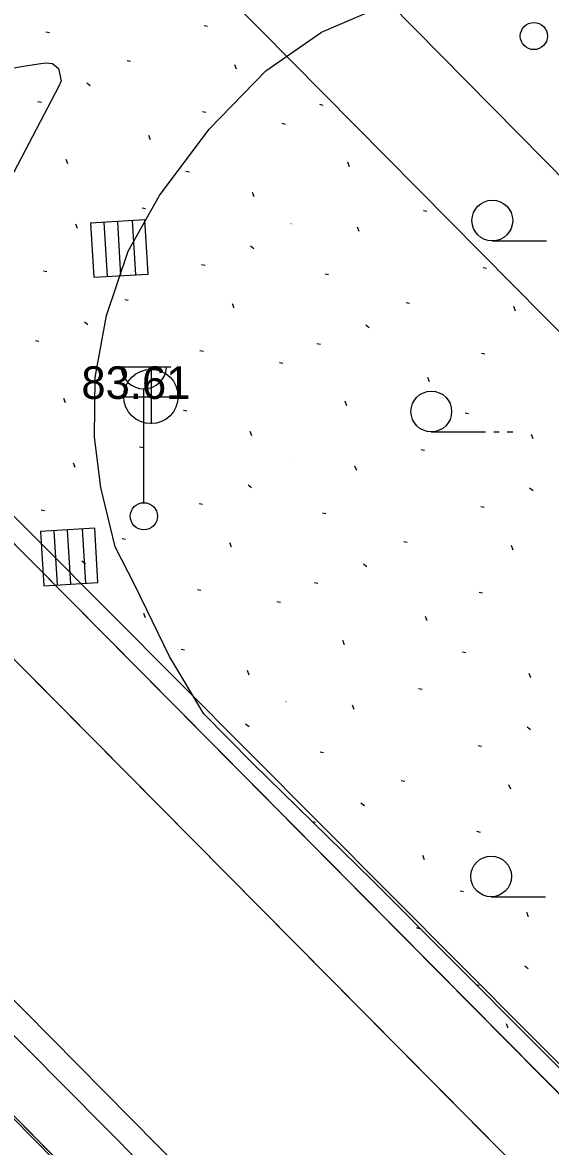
# Model space of a CAD drawing. Extents: x 412225 to 413380, y 4456471 to 4457189.
# Drawn here: x 412441.75 to 412461.2, y 4456850.62 to 4456892.03 of the extents above; entities that cross this region are included whole.
import ezdxf

# ---------------------------------------------------------------- set-up
doc = ezdxf.new("R2010")
doc.units = 0
for name, color, linetype in [('0_HALİHAZIR', 7, 'Continuous'), ('0_KADASTRO', 7, 'Continuous'), ('ADA_KOCEPHE', 7, 'Continuous'), ('KALDIRIM', 7, 'Continuous'), ('Level 41', 7, 'Continuous'), ('PL_ORGANIZE_SANAYI', 7, 'Continuous')]:
    doc.layers.add(name, color=color, linetype=linetype)

msp = doc.modelspace()

# ---------------------------------------------------------------- linework, layer by layer
at = {"layer": '0_HALİHAZIR'}
for p, q in [((412446.254, 4456884.762), (412444.258, 4456884.642)), ((412446.254, 4456884.762), (412444.258, 4456884.642)), ((412444.258, 4456884.642), (412444.378, 4456882.646)), ((412444.258, 4456884.642), (412444.378, 4456882.646)), ((412444.882, 4456882.676), (412444.762, 4456884.673)), ((412445.376, 4456882.706), (412445.256, 4456884.702)), ((412445.923, 4456882.739), (412445.803, 4456884.735)), ((412446.374, 4456882.766), (412446.254, 4456884.762)), ((412446.374, 4456882.766), (412446.254, 4456884.762)), ((412459.053, 4456883.986), (412461.053, 4456883.986)), ((412444.378, 4456882.646), (412446.374, 4456882.766)), ((412444.378, 4456882.646), (412446.374, 4456882.766)), ((412445.219, 4456879.343), (412447.219, 4456879.343)), ((412446.495, 4456877.247), (412446.495, 4456879.247)), ((412445.475, 4456878.237), (412447.475, 4456878.237)), ((412446.219, 4456874.343), (412446.219, 4456878.536)), ((412456.805, 4456876.951), (412458.805, 4456876.951)), ((412459.105, 4456876.951), (412459.305, 4456876.951)), ((412459.605, 4456876.951), (412459.805, 4456876.951)), ((412444.408, 4456873.401), (412442.412, 4456873.281)), ((412444.408, 4456873.401), (412442.412, 4456873.281)), ((412442.412, 4456873.281), (412442.532, 4456871.284)), ((412442.412, 4456873.281), (412442.532, 4456871.284)), ((412443.035, 4456871.315), (412442.916, 4456873.311)), ((412443.53, 4456871.344), (412443.41, 4456873.341)), ((412444.077, 4456871.377), (412443.957, 4456873.374)), ((412444.528, 4456871.404), (412444.408, 4456873.401)), ((412444.528, 4456871.404), (412444.408, 4456873.401)), ((412442.532, 4456871.284), (412444.528, 4456871.404)), ((412442.532, 4456871.284), (412444.528, 4456871.404)), ((412459.012, 4456859.824), (412461.012, 4456859.824))]:
    msp.add_line(p, q, dxfattribs=at)
for points in [[(412445.164, 4456872.719), (412444.639, 4456874.897), (412444.398, 4456876.751), (412444.432, 4456878.954), (412444.842, 4456881.245), (412445.646, 4456883.607), (412446.799, 4456885.662), (412448.62, 4456888.105), (412450.709, 4456890.256), (412452.759, 4456891.683), (412454.393, 4456892.381), (412456.258, 4456892.934), (412457.834, 4456893.105), (412459.906, 4456893.037), (412462.349, 4456892.284), (412464.34, 4456891.015), (412467.953, 4456887.862), (412473.063, 4456883.499), (412481.223, 4456876.288), (412492.646, 4456866.199), (412505.182, 4456855.321), (412515.363, 4456847.006)], [(412401.718, 4456891.988), (412412.615, 4456880.806), (412433.47, 4456859.712), (412451.623, 4456841.289), (412475.199, 4456818.459), (412489.407, 4456803.365), (412504.122, 4456787.407), (412508.2, 4456782.766), (412510.554, 4456779.185), (412512.476, 4456774.791), (412514.06, 4456770.952), (412516.347, 4456762.948), (412518.76, 4456753.105), (412521.422, 4456739.666)], [(412451.831, 4456844.225), (412437.684, 4456858.482), (412415.116, 4456880.981), (412406.12, 4456890.284)], [(412428.409, 4456886.609), (412427.876, 4456887.111), (412427.755, 4456887.487), (412427.865, 4456887.817), (412427.914, 4456887.884), (412435.732, 4456889.379), (412441.782, 4456890.421), (412442.339, 4456890.511), (412442.602, 4456890.548), (412442.849, 4456890.519), (412443.081, 4456890.341), (412443.17, 4456889.882), (412443.091, 4456889.684), (412441.012, 4456885.725), (412439.538, 4456882.038), (412438.851, 4456879.546), (412438.432, 4456877.88), (412438.257, 4456877.434), (412437.981, 4456877.233), (412437.583, 4456877.457), (412435.38, 4456879.758)], [(412450.212, 4456864.756), (412448.426, 4456866.57), (412447.163, 4456868.672), (412445.892, 4456871.3), (412445.164, 4456872.719)], [(412532.886, 4456773.972), (412532.31, 4456774.062), (412531.793, 4456774.564), (412531.273, 4456775.296), (412528.663, 4456779.548), (412524.693, 4456785.735), (412521.094, 4456791.304), (412516.782, 4456797.322), (412512.918, 4456801.901), (412508.059, 4456807.056), (412500.088, 4456814.895), (412487.722, 4456827.567), (412472.464, 4456842.514), (412454.647, 4456860.416), (412450.212, 4456864.756)]]:
    msp.add_lwpolyline(points, dxfattribs=at)
for centre, radius in [((412460.583, 4456891.534), 0.5), ((412459.053, 4456884.736), 0.75), ((412446.48, 4456878.255), 1), ((412456.805, 4456877.701), 0.75), ((412446.219, 4456873.843), 0.5), ((412459.012, 4456860.574), 0.75)]:
    msp.add_circle(centre, radius, dxfattribs=at)
msp.add_arc((412446.219, 4456879.373), 0.837, 183.298, 356.9072, dxfattribs=at)
at = {"layer": '0_KADASTRO'}
for points in [[(412245.621, 4457084.985), (412262.788, 4457087.767), (412498.109, 4456849.333), (412486.377, 4456828.685), (412245.456, 4457070.818)], [(412502.86, 4456789.67), (412478.924, 4456813.779), (412405.36, 4456888.28)]]:
    msp.add_lwpolyline(points, dxfattribs=at)
at = {"layer": 'ADA_KOCEPHE'}
for p, q in [((412299.933, 4457044.174), (412519.643, 4456821.8)), ((412299.933, 4457044.174), (412507.885, 4456833.7)), ((412494.937, 4456818.806), (412285.694, 4457030.12)), ((412511.712, 4456801.864), (412285.694, 4457030.12)), ((412405.36, 4456888.28), (412478.92, 4456813.78)), ((412405.36, 4456888.28), (412478.92, 4456813.78))]:
    msp.add_line(p, q, dxfattribs=at)
at = {"layer": 'KALDIRIM'}
msp.add_line((412509.598, 4456799.736), (412281.429, 4457030.164), dxfattribs=at)
for points in [[(412245.253, 4457053.382), (412266.323, 4457032.279), (412337.147, 4456961.286), (412407.492, 4456890.39), (412481.052, 4456815.891), (412505.085, 4456791.687), (412506.388, 4456790.112), (412510.321, 4456783.97), (412512.973, 4456779.772), (412515.575, 4456774.629), (412518.184, 4456768.139), (412527.355, 4456723.622)], [(412492.963, 4456816.536), (412269.398, 4457042.314)], [(412268.299, 4457030.299), (412337.147, 4456961.286), (412407.492, 4456890.39), (412481.052, 4456815.891), (412505.085, 4456791.687), (412506.388, 4456790.112), (412510.321, 4456783.97), (412512.973, 4456779.772), (412515.575, 4456774.629), (412518.037, 4456768.506)]]:
    msp.add_lwpolyline(points, dxfattribs=at)
at = {"layer": 'Level 41'}
for p, q in [((412448.436, 4456891.924), (412448.563, 4456891.898)), ((412448.436, 4456891.924), (412448.563, 4456891.898)), ((412442.614, 4456891.69), (412442.74, 4456891.665)), ((412442.614, 4456891.69), (412442.74, 4456891.665)), ((412445.603, 4456890.635), (412445.728, 4456890.609)), ((412445.603, 4456890.635), (412445.728, 4456890.609)), ((412449.633, 4456890.314), (412449.57, 4456890.477)), ((412449.633, 4456890.314), (412449.57, 4456890.477)), ((412444.119, 4456889.812), (412444.245, 4456889.711)), ((412444.119, 4456889.812), (412444.245, 4456889.711)), ((412442.317, 4456889.125), (412442.444, 4456889.1)), ((412442.317, 4456889.125), (412442.444, 4456889.1)), ((412452.685, 4456889.019), (412452.811, 4456888.994)), ((412452.685, 4456889.019), (412452.811, 4456888.994)), ((412448.377, 4456888.759), (412448.503, 4456888.734)), ((412448.377, 4456888.759), (412448.503, 4456888.734)), ((412451.302, 4456888.319), (412451.428, 4456888.293)), ((412451.302, 4456888.319), (412451.428, 4456888.293)), ((412446.463, 4456887.709), (412446.399, 4456887.872)), ((412446.463, 4456887.709), (412446.399, 4456887.872)), ((412443.423, 4456886.826), (412443.359, 4456886.99)), ((412443.423, 4456886.826), (412443.359, 4456886.99)), ((412447.77, 4456886.561), (412447.896, 4456886.536)), ((412447.77, 4456886.561), (412447.896, 4456886.536)), ((412453.79, 4456886.72), (412453.727, 4456886.883)), ((412453.79, 4456886.72), (412453.727, 4456886.883)), ((412450.283, 4456885.606), (412450.221, 4456885.768)), ((412450.283, 4456885.606), (412450.221, 4456885.768)), ((412446.153, 4456885.21), (412446.279, 4456885.184)), ((412446.153, 4456885.21), (412446.279, 4456885.184)), ((412456.52, 4456885.103), (412456.646, 4456885.078)), ((412456.52, 4456885.103), (412456.646, 4456885.078)), ((412443.78, 4456884.439), (412443.717, 4456884.602)), ((412443.78, 4456884.439), (412443.717, 4456884.602)), ((412451.631, 4456884.629), (412451.639, 4456884.627)), ((412451.631, 4456884.629), (412451.639, 4456884.627)), ((412454.147, 4456884.333), (412454.084, 4456884.496)), ((412454.147, 4456884.333), (412454.084, 4456884.496)), ((412450.147, 4456883.805), (412450.273, 4456883.705)), ((412450.147, 4456883.805), (412450.273, 4456883.705)), ((412442.524, 4456882.884), (412442.65, 4456882.859)), ((412442.524, 4456882.884), (412442.65, 4456882.859)), ((412448.346, 4456883.119), (412448.472, 4456883.093)), ((412448.346, 4456883.119), (412448.472, 4456883.093)), ((412452.891, 4456882.778), (412453.017, 4456882.753)), ((412452.891, 4456882.778), (412453.017, 4456882.753)), ((412458.714, 4456883.012), (412458.84, 4456882.987)), ((412458.714, 4456883.012), (412458.84, 4456882.987)), ((412445.513, 4456881.829), (412445.638, 4456881.803)), ((412445.513, 4456881.829), (412445.638, 4456881.803)), ((412449.543, 4456881.508), (412449.48, 4456881.671)), ((412449.543, 4456881.508), (412449.48, 4456881.671)), ((412455.88, 4456881.723), (412456.005, 4456881.697)), ((412455.88, 4456881.723), (412456.005, 4456881.697)), ((412459.911, 4456881.402), (412459.847, 4456881.565)), ((412459.911, 4456881.402), (412459.847, 4456881.565)), ((412444.029, 4456881.006), (412444.155, 4456880.906)), ((412444.029, 4456881.006), (412444.155, 4456880.906)), ((412454.397, 4456880.9), (412454.523, 4456880.799)), ((412454.397, 4456880.9), (412454.523, 4456880.799)), ((412442.227, 4456880.319), (412442.353, 4456880.294)), ((412442.227, 4456880.319), (412442.353, 4456880.294)), ((412448.287, 4456879.953), (412448.413, 4456879.928)), ((412448.287, 4456879.953), (412448.413, 4456879.928)), ((412452.595, 4456880.213), (412452.721, 4456880.188)), ((412452.595, 4456880.213), (412452.721, 4456880.188)), ((412451.212, 4456879.513), (412451.338, 4456879.488)), ((412451.212, 4456879.513), (412451.338, 4456879.488)), ((412458.654, 4456879.847), (412458.781, 4456879.822)), ((412458.654, 4456879.847), (412458.781, 4456879.822)), ((412446.373, 4456878.904), (412446.309, 4456879.066)), ((412446.373, 4456878.904), (412446.309, 4456879.066)), ((412456.74, 4456878.797), (412456.676, 4456878.96)), ((412456.74, 4456878.797), (412456.676, 4456878.96)), ((412443.333, 4456878.02), (412443.269, 4456878.184)), ((412443.333, 4456878.02), (412443.269, 4456878.184)), ((412453.7, 4456877.914), (412453.637, 4456878.078)), ((412453.7, 4456877.914), (412453.637, 4456878.078)), ((412447.68, 4456877.755), (412447.806, 4456877.73)), ((412447.68, 4456877.755), (412447.806, 4456877.73)), ((412458.047, 4456877.649), (412458.174, 4456877.624)), ((412458.047, 4456877.649), (412458.174, 4456877.624)), ((412450.193, 4456876.801), (412450.13, 4456876.962)), ((412450.193, 4456876.801), (412450.13, 4456876.962)), ((412460.56, 4456876.694), (412460.498, 4456876.856)), ((412460.56, 4456876.694), (412460.498, 4456876.856)), ((412446.062, 4456876.404), (412446.189, 4456876.378)), ((412446.062, 4456876.404), (412446.189, 4456876.378)), ((412456.43, 4456876.298), (412456.556, 4456876.272)), ((412456.43, 4456876.298), (412456.556, 4456876.272)), ((412443.69, 4456875.634), (412443.627, 4456875.797)), ((412443.69, 4456875.634), (412443.627, 4456875.797)), ((412451.541, 4456875.823), (412451.549, 4456875.821)), ((412451.541, 4456875.823), (412451.549, 4456875.821)), ((412454.057, 4456875.528), (412453.994, 4456875.691)), ((412454.057, 4456875.528), (412453.994, 4456875.691)), ((412450.057, 4456874.999), (412450.183, 4456874.9)), ((412450.057, 4456874.999), (412450.183, 4456874.9)), ((412460.424, 4456874.893), (412460.551, 4456874.793)), ((412460.424, 4456874.893), (412460.551, 4456874.793)), ((412442.434, 4456874.078), (412442.56, 4456874.054)), ((412442.434, 4456874.078), (412442.56, 4456874.054)), ((412448.256, 4456874.313), (412448.382, 4456874.287)), ((412448.256, 4456874.313), (412448.382, 4456874.287)), ((412458.624, 4456874.207), (412458.75, 4456874.181)), ((412458.624, 4456874.207), (412458.75, 4456874.181)), ((412452.801, 4456873.972), (412452.927, 4456873.948)), ((412452.801, 4456873.972), (412452.927, 4456873.948)), ((412445.423, 4456873.024), (412445.548, 4456872.998)), ((412445.423, 4456873.024), (412445.548, 4456872.998)), ((412449.453, 4456872.703), (412449.39, 4456872.866)), ((412449.453, 4456872.703), (412449.39, 4456872.866)), ((412455.79, 4456872.917), (412455.915, 4456872.892)), ((412455.79, 4456872.917), (412455.915, 4456872.892)), ((412459.821, 4456872.597), (412459.757, 4456872.76)), ((412459.821, 4456872.597), (412459.757, 4456872.76)), ((412443.939, 4456872.201), (412444.065, 4456872.1)), ((412443.939, 4456872.201), (412444.065, 4456872.1)), ((412454.306, 4456872.095), (412454.433, 4456871.994)), ((412454.306, 4456872.095), (412454.433, 4456871.994)), ((412452.505, 4456871.407), (412452.631, 4456871.383)), ((412452.505, 4456871.407), (412452.631, 4456871.383)), ((412448.197, 4456871.148), (412448.323, 4456871.123)), ((412448.197, 4456871.148), (412448.323, 4456871.123)), ((412458.564, 4456871.041), (412458.69, 4456871.017)), ((412458.564, 4456871.041), (412458.69, 4456871.017)), ((412451.122, 4456870.708), (412451.248, 4456870.682)), ((412451.122, 4456870.708), (412451.248, 4456870.682)), ((412446.283, 4456870.098), (412446.219, 4456870.261)), ((412446.283, 4456870.098), (412446.219, 4456870.261)), ((412456.65, 4456869.992), (412456.586, 4456870.155)), ((412456.65, 4456869.992), (412456.586, 4456870.155)), ((412453.61, 4456869.108), (412453.547, 4456869.272)), ((412453.61, 4456869.108), (412453.547, 4456869.272)), ((412447.59, 4456868.949), (412447.716, 4456868.925)), ((412447.59, 4456868.949), (412447.716, 4456868.925)), ((412457.957, 4456868.843), (412458.083, 4456868.819)), ((412457.957, 4456868.843), (412458.083, 4456868.819)), ((412450.103, 4456867.995), (412450.04, 4456868.157)), ((412450.103, 4456867.995), (412450.04, 4456868.157)), ((412460.47, 4456867.889), (412460.408, 4456868.051)), ((412460.47, 4456867.889), (412460.408, 4456868.051)), ((412456.34, 4456867.492), (412456.466, 4456867.467)), ((412456.34, 4456867.492), (412456.466, 4456867.467)), ((412451.45, 4456867.017), (412451.459, 4456867.016)), ((412451.45, 4456867.017), (412451.459, 4456867.016)), ((412453.967, 4456866.722), (412453.904, 4456866.885)), ((412453.967, 4456866.722), (412453.904, 4456866.885)), ((412449.967, 4456866.194), (412450.093, 4456866.094)), ((412449.967, 4456866.194), (412450.093, 4456866.094)), ((412460.334, 4456866.088), (412460.461, 4456865.988)), ((412460.334, 4456866.088), (412460.461, 4456865.988)), ((412458.534, 4456865.401), (412458.66, 4456865.376)), ((412458.534, 4456865.401), (412458.66, 4456865.376)), ((412452.711, 4456865.167), (412452.837, 4456865.142)), ((412452.711, 4456865.167), (412452.837, 4456865.142)), ((412455.7, 4456864.112), (412455.825, 4456864.086)), ((412455.7, 4456864.112), (412455.825, 4456864.086)), ((412459.73, 4456863.791), (412459.667, 4456863.954)), ((412459.73, 4456863.791), (412459.667, 4456863.954)), ((412454.216, 4456863.289), (412454.343, 4456863.188)), ((412454.216, 4456863.289), (412454.343, 4456863.188)), ((412452.415, 4456862.602), (412452.541, 4456862.577)), ((412452.415, 4456862.602), (412452.541, 4456862.577)), ((412458.474, 4456862.236), (412458.6, 4456862.211)), ((412458.474, 4456862.236), (412458.6, 4456862.211)), ((412456.56, 4456861.186), (412456.496, 4456861.349)), ((412456.56, 4456861.186), (412456.496, 4456861.349)), ((412457.867, 4456860.038), (412457.993, 4456860.013)), ((412457.867, 4456860.038), (412457.993, 4456860.013)), ((412460.38, 4456859.083), (412460.318, 4456859.245)), ((412460.38, 4456859.083), (412460.318, 4456859.245)), ((412456.25, 4456858.687), (412456.376, 4456858.661)), ((412456.25, 4456858.687), (412456.376, 4456858.661)), ((412460.244, 4456857.282), (412460.37, 4456857.182)), ((412460.244, 4456857.282), (412460.37, 4456857.182)), ((412458.443, 4456856.596), (412458.57, 4456856.57)), ((412458.443, 4456856.596), (412458.57, 4456856.57)), ((412459.64, 4456854.986), (412459.577, 4456855.149)), ((412459.64, 4456854.986), (412459.577, 4456855.149))]:
    msp.add_line(p, q, dxfattribs=at)
at = {"layer": 'PL_ORGANIZE_SANAYI'}
msp.add_line((412405.36, 4456888.28), (412478.92, 4456813.78), dxfattribs=at)

# ---------------------------------------------------------------- texts
at = {"layer": '0_HALİHAZIR'}
msp.add_text('83.61', height=1.2, dxfattribs=at).set_placement((412443.918, 4456878.167))

doc.saveas('drawing.dxf')
